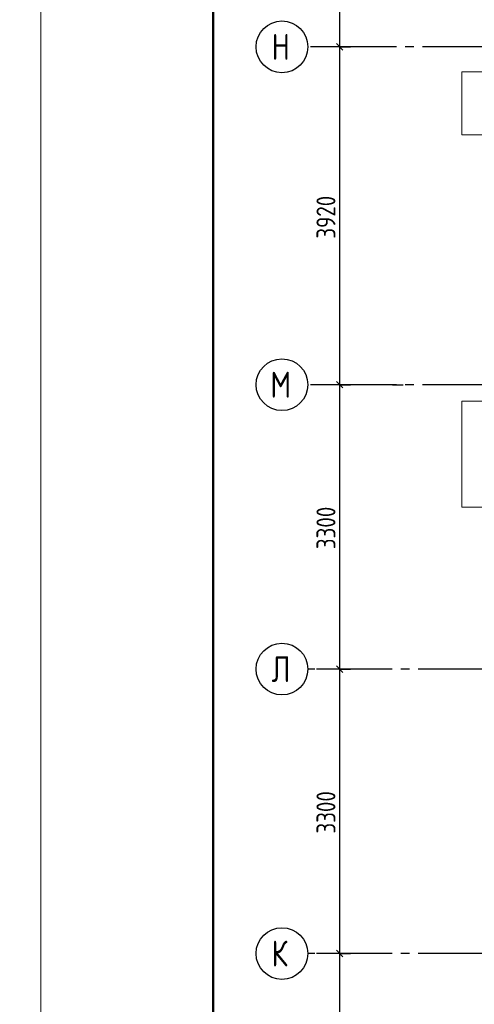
# Model space of a CAD drawing. Header units: millimetres. Extents: x 40580 to 1168286, y -220995 to 81020.
# Tile 363 of 419: x 939022 to 944297, y -103527 to -92103. Entities that reach past the tile are written whole.
import ezdxf

# ---------------------------------------------------------------- set-up
doc = ezdxf.new("R2010")
doc.units = ezdxf.units.MM
doc.linetypes.add('______5', pattern=[1100, 800, -100, 100, -100])
doc.linetypes.add('CENTER', pattern=[2, 1.25, -0.25, 0.25, -0.25])
for name, color, linetype, lineweight in [('Standard', 7, 'Continuous', 25), ('ОСИ', 7, 'CENTER', 15), ('Позиционная метка номер позиции', 7, 'Continuous', 13)]:
    doc.layers.add(name, color=color, linetype=linetype, lineweight=lineweight)
doc.styles.add('GOST 2.304-81', font='txt')
doc.styles.add('ISOCPEUR', font='isocpeur.ttf')

msp = doc.modelspace()

# ---------------------------------------------------------------- linework, layer by layer
at = {"layer": 'Standard', "color": 7, "linetype": 'Continuous', "lineweight": -3, "transparency": 33554687}
for p, q in [((942735.3, -92418.3), (942735.3, -88498.3)), ((942735.3, -96338.3), (942735.3, -92418.3)), ((942735.3, -99638.3), (942735.3, -96338.3)), ((942735.3, -102938.3), (942735.3, -99638.3)), ((942735.3, -106238.3), (942735.3, -102938.3))]:
    msp.add_line(p, q, dxfattribs=at)
at = {"layer": 'Standard', "color": 251, "linetype": 'Continuous', "lineweight": -3, "true_color": 0x656565, "transparency": 33554687}
for p, q in [((942735.3, -92418.3), (942610.3, -92418.3)), ((942735.3, -92418.3), (942860.3, -92418.3)), ((942735.3, -96338.3), (942610.3, -96338.3)), ((942735.3, -96338.3), (942860.3, -96338.3)), ((943346.3, -96338.3), (943221.3, -96338.3)), ((943346.3, -96338.3), (943471.3, -96338.3)), ((942735.3, -99638.3), (942610.3, -99638.3)), ((942735.3, -99638.3), (942860.3, -99638.3)), ((942735.3, -102938.3), (942610.3, -102938.3)), ((942735.3, -102938.3), (942860.3, -102938.3))]:
    msp.add_line(p, q, dxfattribs=at)
at = {"layer": 'Standard', "color": 7, "linetype": 'Continuous', "lineweight": 25, "transparency": 33554687}
for p, q in [((942772.8, -92455.8), (942697.8, -92380.8)), ((942772.8, -96375.8), (942697.8, -96300.8)), ((942772.8, -99675.8), (942697.8, -99600.8)), ((942772.8, -102975.8), (942697.8, -102900.8))]:
    msp.add_line(p, q, dxfattribs=at)
at = {"layer": 'Standard', "color": 7, "linetype": 'Continuous', "lineweight": 13, "transparency": 33554687}
for points in [[(909568.3, -128368.4), (939268.3, -128368.4), (939268.3, -86368.4), (909568.3, -86368.4), (909568.3, -128368.4)], [(939268.3, -128368.4), (968968.3, -128368.4), (968968.3, -86368.4), (939268.3, -86368.4), (939268.3, -128368.4)]]:
    msp.add_lwpolyline(points, close=True, dxfattribs=at)
at = {"layer": 'Standard', "color": 7, "linetype": 'Continuous', "lineweight": 50, "transparency": 33554687}
msp.add_lwpolyline([(941268.3, -86868.4), (968468.3, -86868.4), (968468.3, -127868.4), (941268.3, -127868.4), (941268.3, -86868.4)], close=True, dxfattribs=at)
at = {"layer": 'Standard', "color": 251, "linetype": 'Continuous', "lineweight": -3, "true_color": 0x656565, "transparency": 33554687}
for points in [[(942735.3, -92418.3), (942718.3, -92418.3), (942718.3, -92418.3), (942464.8, -92418.3)], [(942735.3, -96338.3), (942718.3, -96338.3), (942718.3, -96338.3), (942718.3, -96338.3), (942718.3, -96338.3), (942464.8, -96338.3)], [(942735.3, -99638.3), (942718.3, -99638.3), (942718.3, -99638.3), (942718.3, -99638.3), (942718.3, -99638.3), (942718.3, -99638.3), (942718.3, -99638.3), (942464.8, -99638.3)], [(942735.3, -102938.3), (942718.3, -102938.3), (942718.3, -102938.3), (942718.3, -102938.3), (942718.3, -102938.3), (942718.3, -102938.3), (942718.3, -102938.3), (942718.3, -102938.3), (942718.3, -102938.3), (942464.8, -102938.3)]]:
    msp.add_lwpolyline(points, dxfattribs=at)
at = {"layer": 'ОСИ', "color": 8, "linetype": '______5', "lineweight": -3, "transparency": 33554687}
for p, q in [((952195.3, -92418.3), (942364.8, -92418.3)), ((952195.3, -96338.3), (942364.8, -96338.3)), ((951045.3, -99638.3), (942364.8, -99638.3)), ((951045.3, -102938.3), (942364.8, -102938.3))]:
    msp.add_line(p, q, dxfattribs=at)
at = {"layer": 'ОСИ', "color": 7, "linetype": 'Continuous', "lineweight": -3, "transparency": 33554687}
for centre in [(942064.8, -92418.3), (942064.8, -96338.3), (942064.8, -99638.3), (942064.8, -102938.3)]:
    msp.add_circle(centre, 300, dxfattribs=at)
at = {"layer": 'Позиционная метка номер позиции', "color": 7, "linetype": 'Continuous', "lineweight": 13, "transparency": 33554687}
for points in [[(944460.3, -93437.2), (944150.3, -93437.2), (944150.3, -92708.2), (947150.3, -92708.2)], [(944460.3, -96529.2), (944150.3, -96529.2), (944150.3, -97758.2), (947150.3, -97758.2)]]:
    msp.add_lwpolyline(points, dxfattribs=at)

# ---------------------------------------------------------------- texts
at = {"layer": 'Standard', "color": 7, "linetype": 'Continuous', "lineweight": 25, "transparency": 33554687, "char_height": 220, "attachment_point": 7, "rotation": 90, "style": 'GOST 2.304-81'}
for s, insert, width in [('3920', (942685.3, -94644.1), 657.046), ('3300', (942685.3, -98246.3), 641.476), ('3300', (942685.3, -101546.3), 641.476)]:
    msp.add_mtext(s, dxfattribs=dict(at, insert=insert, width=width))
at = {"layer": 'ОСИ', "color": 7, "linetype": 'Continuous', "lineweight": 25, "transparency": 33554687, "char_height": 300, "attachment_point": 7, "style": 'ISOCPEUR'}
for s, insert, width in [('\\W0.80;Н', (941944.8, -92568.3), 359.83), ('\\W0.82;М', (941929.8, -96488.3), 392.649), ('\\W0.80;Л', (941944.8, -99788.3), 359.83), ('\\W0.80;К', (941944.8, -103088.3), 359.83)]:
    msp.add_mtext(s, dxfattribs=dict(at, insert=insert, width=width))

doc.saveas('drawing.dxf')
